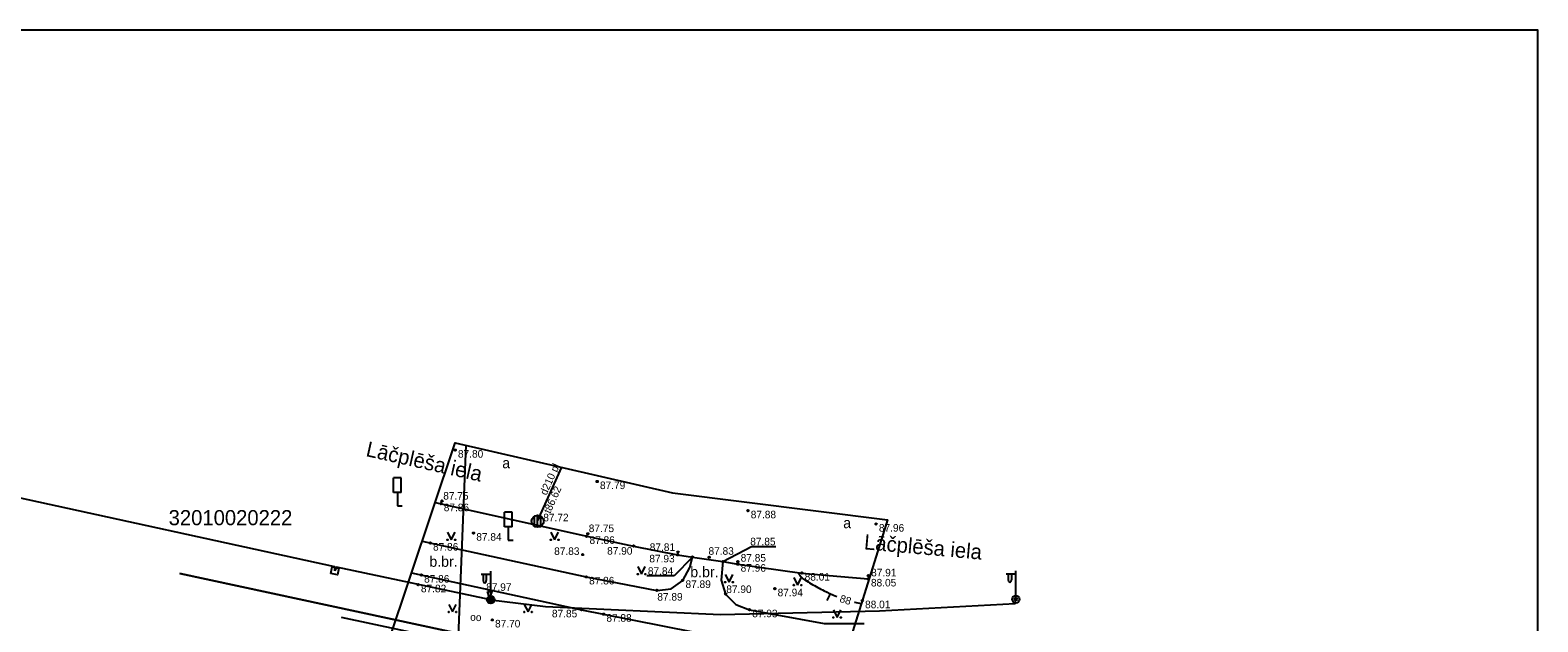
# Model space of a CAD drawing. Extents: x 576692 to 577659, y 273254 to 273799.
# Drawn here: x 577559.6 to 577659.3, y 273501.8 to 273541 of the extents above; entities that cross this region are included whole.
import ezdxf

# ---------------------------------------------------------------- set-up
doc = ezdxf.new("R2010")
doc.units = 0
for name, color, linetype in [('APGS_ACRL_####_####_#', 7, 'Continuous'), ('BUVE_EKAS_####_####_#', 7, 'Continuous'), ('BUVE_EKAS_BPAL_####_#', 7, 'Continuous'), ('CELI_CMAL_####_####_#', 7, 'Continuous'), ('CELI_TAKA_####_####_#', 7, 'Continuous'), ('GAZE_VADP_VSP1_####_#', 7, 'Continuous'), ('GEOD_ELEM_####_TKST_#', 7, 'Continuous'), ('HIDT_REZV_####_TKST_#', 7, 'Continuous'), ('Level 50', 7, 'Continuous'), ('Level 62', 7, 'Continuous'), ('LKAN_ELEM_####_####_#', 7, 'Continuous'), ('LKAN_ELEM_PAST_TKST_#', 7, 'Continuous'), ('RAMI_UZMR_####_####_#', 7, 'Continuous'), ('RELJ_ELEM_####_####_#', 7, 'Continuous'), ('RELJ_HORZ_PAMT_####_#', 7, 'Continuous'), ('SAKK_ELEM_####_TKST_#', 7, 'Continuous'), ('SAKK_KKAN_####_####_#', 7, 'Continuous'), ('SILT_VADP_UDEN_####_#', 7, 'Continuous'), ('TERT_DIAM_####_TKST_#', 7, 'Continuous'), ('TERT_IZMT_####_TKST_#', 7, 'Continuous'), ('TERT_KONT_####_####_#', 7, 'Continuous'), ('TERT_KRND_####_####_#', 7, 'Continuous'), ('UDTK_VADP_UDEN_####_#', 7, 'Continuous')]:
    doc.layers.add(name, color=color, linetype=linetype)

msp = doc.modelspace()

# ---------------------------------------------------------------- linework, layer by layer
at = {"layer": 'BUVE_EKAS_####_####_#'}
for points in [[(577586.362, 273509.745), (577596.376, 273507.504), (577599.475, 273506.858), (577602.384, 273506.279), (577603.368, 273506.132), (577605.383, 273505.831), (577606.369, 273505.664), (577610.601, 273505.075), (577614.985, 273504.688), (577615.042, 273504.683)], [(577585.5, 273507.172), (577596.346, 273504.822), (577601.022, 273503.931), (577601.956, 273504.024), (577602.722, 273504.59), (577603.191, 273505.439), (577603.368, 273506.132)], [(577584.799, 273505.081), (577596.024, 273502.646), (577597.491, 273502.356), (577603.395, 273501.178)], [(577605.383, 273505.831), (577605.262, 273504.608), (577605.559, 273503.686), (577606.238, 273502.998), (577607.134, 273502.651), (577612.071, 273501.747), (577614.716, 273501.732)]]:
    msp.add_lwpolyline(points, dxfattribs=at)
at = {"layer": 'CELI_TAKA_####_####_#'}
msp.add_lwpolyline([(577405.2, 273487.348), (577452.189, 273444.346), (577456.559, 273431.587), (577478.341, 273425.873), (577486.021, 273451.871), (577490.672, 273451.531), (577489.422, 273447.212), (577534.643, 273445.737), (577535.261, 273448.657), (577565.483, 273447.437), (577587.681, 273513.681), (577602.056, 273510.387), (577616.261, 273508.586), (577600.316, 273457.536), (577582.857, 273411.886)], dxfattribs=at)
at = {"layer": 'GEOD_ELEM_####_TKST_#'}
msp.add_line((577612.279, 273503.251), (577612.486, 273503.706), dxfattribs=at)
for points in [[(577610.383, 273505.101), (577610.397, 273505.032), (577610.428, 273504.975), (577610.507, 273504.877), (577610.595, 273504.785), (577610.693, 273504.7), (577610.801, 273504.622), (577611.224, 273504.363), (577611.648, 273504.124), (577612.069, 273503.904), (577612.283, 273503.8), (577612.499, 273503.7), (577612.908, 273503.523)], [(577614.074, 273503.146), (577614.094, 273503.142), (577614.532, 273503.065)]]:
    msp.add_spline(points, degree=3, dxfattribs=at)
at = {"layer": 'HIDT_REZV_####_TKST_#'}
for p, q in [((577603.368, 273506.132), (577602.153, 273504.901)), ((577605.383, 273505.831), (577607.263, 273506.829)), ((577607.263, 273506.829), (577608.884, 273506.829)), ((577602.153, 273504.901), (577600.355, 273504.901))]:
    msp.add_line(p, q, dxfattribs=at)
at = {"layer": 'Level 50'}
msp.add_lwpolyline([(577593.132, 273508.497), (577594.73, 273512.066)], dxfattribs=at)
at = {"layer": 'Level 62'}
msp.add_lwpolyline([(577588.388, 273513.519), (577587.69, 273496.486)], dxfattribs=at)
at = {"layer": 'LKAN_ELEM_####_####_#'}
msp.add_lwpolyline([(577580.138, 273502.151), (577597.801, 273498.398), (577604.433, 273497.247), (577612.109, 273496.316), (577617.437, 273495.871)], dxfattribs=at)
at = {"layer": 'LKAN_ELEM_PAST_TKST_#'}
for p, q in [((577587.173, 273507.772), (577587.423, 273507.272)), ((577587.423, 273507.272), (577587.673, 273507.772)), ((577594.004, 273507.772), (577594.254, 273507.272)), ((577594.254, 273507.272), (577594.504, 273507.772)), ((577599.75, 273505.5), (577600, 273505)), ((577600, 273505), (577600.25, 273505.5)), ((577605.535, 273504.974), (577605.785, 273504.474)), ((577605.785, 273504.474), (577606.035, 273504.974)), ((577610.07, 273504.779), (577610.32, 273504.279)), ((577610.32, 273504.279), (577610.57, 273504.779)), ((577587.25, 273503), (577587.5, 273502.5)), ((577587.5, 273502.5), (577587.75, 273503)), ((577592.25, 273503), (577592.5, 273502.5)), ((577592.5, 273502.5), (577592.75, 273503)), ((577612.683, 273502.634), (577612.933, 273502.134)), ((577612.933, 273502.134), (577613.183, 273502.634))]:
    msp.add_line(p, q, dxfattribs=at)
for centre, radius in [((577587.173, 273507.271), 0.028), ((577587.673, 273507.271), 0.0263), ((577594.004, 273507.271), 0.028), ((577594.504, 273507.271), 0.0263), ((577599.75, 273505), 0.028), ((577600.25, 273505), 0.0263), ((577605.535, 273504.474), 0.028), ((577606.035, 273504.474), 0.0263), ((577610.07, 273504.279), 0.028), ((577610.57, 273504.279), 0.0263), ((577587.25, 273502.5), 0.028), ((577587.75, 273502.5), 0.0263), ((577592.25, 273502.5), 0.028), ((577592.75, 273502.5), 0.0263), ((577612.683, 273502.134), 0.028), ((577613.183, 273502.134), 0.0263)]:
    msp.add_circle(centre, radius, dxfattribs=at)
at = {"layer": 'RAMI_UZMR_####_####_#'}
msp.add_lwpolyline([(577462.049, 273540.966), (577462.049, 273254.354), (577659.265, 273254.354), (577659.265, 273540.966)], close=True, dxfattribs=at)
at = {"layer": 'RELJ_ELEM_####_####_#'}
msp.add_lwpolyline([(577589.808, 273503.859), (577590.108, 273503.859), (577589.958, 273503.426)], close=True, dxfattribs=at)
for centre in [(577587.677, 273513.203), (577597.067, 273511.125), (577586.738, 273509.661), (577586.807, 273509.846), (577607.035, 273509.193), (577615.51, 273508.312), (577586.028, 273507.058), (577588.89, 273507.714), (577596.376, 273507.504), (577596.448, 273507.671), (577596.117, 273506.298), (577599.475, 273506.858), (577602.384, 273506.279), (577602.407, 273506.458), (577603.368, 273506.132), (577604.474, 273506.121), (577605.383, 273505.831), (577606.369, 273505.664), (577606.37, 273505.83), (577610.601, 273505.075), (577585.229, 273504.301), (577585.438, 273504.942), (577596.346, 273504.822), (577602.722, 273504.59), (577608.813, 273504.041), (577614.985, 273504.688), (577614.994, 273504.905), (577601.022, 273503.931), (577605.559, 273503.686), (577614.595, 273503.248), (577590.129, 273501.978), (577596.024, 273502.646), (577597.491, 273502.356), (577607.134, 273502.651)]:
    msp.add_circle(centre, 0.05, dxfattribs=at)
at = {"layer": 'SAKK_ELEM_####_TKST_#'}
for p, q in [((577584.106, 273511.364), (577583.606, 273511.364)), ((577583.606, 273510.395), (577583.606, 273511.364)), ((577584.106, 273510.395), (577584.106, 273511.364)), ((577584.106, 273510.395), (577583.606, 273510.395)), ((577583.86, 273510.395), (577583.86, 273509.517)), ((577583.86, 273509.517), (577584.175, 273509.517)), ((577591.437, 273509.103), (577590.937, 273509.103)), ((577590.937, 273508.134), (577590.937, 273509.103)), ((577591.437, 273508.134), (577591.437, 273509.103)), ((577591.437, 273508.134), (577590.937, 273508.134)), ((577591.191, 273508.134), (577591.191, 273507.256)), ((577591.191, 273507.256), (577591.506, 273507.256))]:
    msp.add_line(p, q, dxfattribs=at)
at = {"layer": 'SILT_VADP_UDEN_####_#'}
for points in [[(577633.271, 273498.401), (577608.933, 273496.568), (577569.472, 273505.047)], [(577569.472, 273505.047), (577608.933, 273496.568), (577608.574, 273464.703), (577626.542, 273465.208), (577626.542, 273465.208)]]:
    msp.add_lwpolyline(points, dxfattribs=at)
at = {"layer": 'TERT_DIAM_####_TKST_#'}
for p, q in [((577590.028, 273503.307), (577590.028, 273505.19)), ((577624.75, 273503.344), (577624.75, 273505.227)), ((577590.028, 273504.974), (577589.393, 273504.969)), ((577589.528, 273504.97), (577589.528, 273504.578)), ((577589.738, 273504.972), (577589.738, 273504.578)), ((577624.75, 273505.011), (577624.115, 273505.006)), ((577624.25, 273505.007), (577624.25, 273504.615)), ((577624.46, 273505.009), (577624.46, 273504.615))]:
    msp.add_line(p, q, dxfattribs=at)
msp.add_lwpolyline([(577579.458, 273505.049), (577579.549, 273505.487), (577579.98, 273505.399), (577579.889, 273504.961)], close=True, dxfattribs=at)
for centre, radius in [((577590.028, 273503.307), 0.25), ((577590.028, 273503.307), 0.09), ((577624.75, 273503.344), 0.25), ((577624.75, 273503.344), 0.09)]:
    msp.add_circle(centre, radius, dxfattribs=at)
for centre in [(577589.633, 273504.578), (577624.355, 273504.615)]:
    msp.add_ellipse(centre, major_axis=(0, 0.151), ratio=0.695971, start_param=1.570796, end_param=4.712389, dxfattribs=at)
at = {"layer": 'TERT_KONT_####_####_#'}
for radius in [0.141, 0.0126]:
    msp.add_circle((577590.028, 273503.307), radius, dxfattribs=at)
at = {"layer": 'TERT_KRND_####_####_#'}
for points in [[(577579.719, 273505.224), (577579.715, 273505.494), (577557.507, 273510.328), (577557.51, 273510.657)], [(577590.028, 273503.307), (577579.827, 273505.469), (577579.719, 273505.224)], [(577590.028, 273503.307), (577593.653, 273502.873), (577605.228, 273502.334), (577615.741, 273502.567), (577624.711, 273503.067), (577624.75, 273503.344)]]:
    msp.add_lwpolyline(points, dxfattribs=at)
at = {"layer": 'UDTK_VADP_UDEN_####_#'}
for p, q in [((577592.932, 273508.151), (577592.932, 273508.843)), ((577593.132, 273508.097), (577593.132, 273508.897)), ((577593.332, 273508.151), (577593.332, 273508.843))]:
    msp.add_line(p, q, dxfattribs=at)
msp.add_circle((577593.132, 273508.497), 0.4, dxfattribs=at)

# ---------------------------------------------------------------- texts
at = {"layer": 'APGS_ACRL_####_####_#'}
for rotation, p in [(347.38499, (577581.724, 273512.815)), (354.95526, (577614.687, 273506.646))]:
    msp.add_text('Lāčplēša iela', height=1, rotation=rotation, dxfattribs=at).set_placement(p)
at = {"layer": 'BUVE_EKAS_BPAL_####_#'}
msp.add_text('32010020222', height=1, dxfattribs=at).set_placement((577568.733, 273508.237))
at = {"layer": 'CELI_CMAL_####_####_#'}
for s, p in [('a', (577590.791, 273512.002)), ('a', (577613.336, 273508.04)), ('b.br.', (577585.971, 273505.487)), ('b.br.', (577603.223, 273504.801))]:
    msp.add_text(s, height=0.7, dxfattribs=at).set_placement(p)
at = {"layer": 'GAZE_VADP_VSP1_####_#'}
msp.add_text('oo', height=0.5, rotation=357.65237, dxfattribs=at).set_placement((577588.663, 273501.922))
at = {"layer": 'HIDT_REZV_####_TKST_#'}
for s, p in [(' 87.80', (577587.677, 273512.703)), (' 87.79', (577597.067, 273510.625)), (' 87.75', (577586.704, 273509.931)), (' 87.86', (577586.738, 273509.161)), (' 87.88', (577607.035, 273508.693)), (' 87.75', (577596.325, 273507.781)), (' 87.96', (577615.51, 273507.812)), (' 87.86', (577586.028, 273506.558)), (' 87.84', (577588.89, 273507.214)), (' 87.86', (577596.376, 273507.004)), (' 87.81', (577600.358, 273506.537)), (' 87.85', (577607.003, 273506.909)), (' 87.83', (577594.038, 273506.273)), (' 87.90', (577597.539, 273506.291)), (' 87.93', (577600.331, 273505.779)), (' 87.83', (577604.244, 273506.283)), (' 87.85', (577606.37, 273505.829)), (' 87.84', (577600.234, 273504.956)), (' 87.96', (577606.369, 273505.164)), (' 88.01', (577610.601, 273504.575)), (' 87.91', (577614.994, 273504.854)), (' 87.82', (577585.229, 273503.801)), (' 87.86', (577585.438, 273504.442)), (' 87.97', (577589.542, 273503.896)), (' 87.86', (577596.346, 273504.322)), (' 87.89', (577602.722, 273504.09)), (' 87.90', (577605.42, 273503.755)), (' 87.94', (577608.813, 273503.541)), (' 88.05', (577614.985, 273504.188)), (' 87.89', (577600.86, 273503.253)), (' 88.01', (577614.595, 273502.748)), (' 87.85', (577593.89, 273502.146)), (' 87.88', (577597.491, 273501.856)), (' 87.93', (577607.134, 273502.151)), (' 87.70', (577590.129, 273501.478))]:
    msp.add_text(s, height=0.5, dxfattribs=at).set_placement(p)
at = {"layer": 'RELJ_HORZ_PAMT_####_#'}
msp.add_text('88', height=0.5, rotation=342.15132, dxfattribs=at).set_placement((577613.06, 273503.179))
at = {"layer": 'SAKK_KKAN_####_####_#'}
msp.add_text('  87.72', height=0.5, dxfattribs=at).set_placement((577593.132, 273508.497))
at = {"layer": 'TERT_IZMT_####_TKST_#'}
for s, p in [('d210 pl', (577593.711, 273510.178)), ('t86.62', (577593.964, 273508.979))]:
    msp.add_text(s, height=0.5, rotation=65.87352, dxfattribs=at).set_placement(p)

doc.saveas('drawing.dxf')
